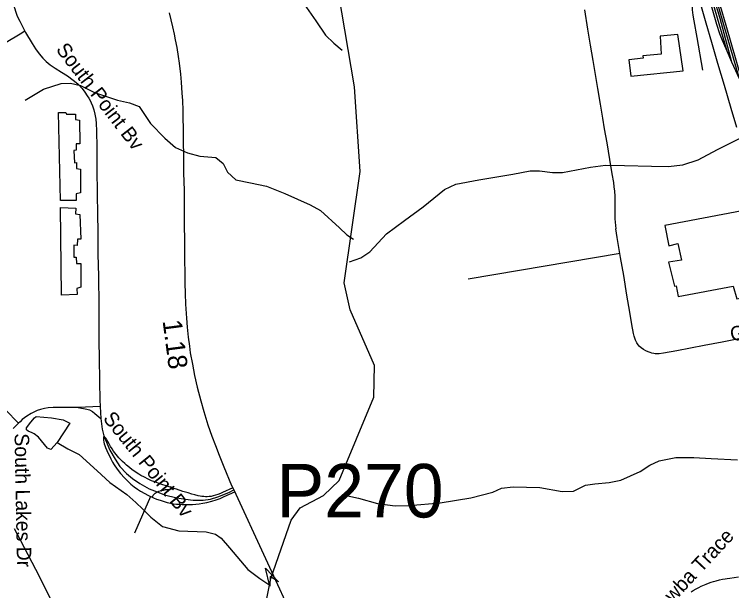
# Model space of a CAD drawing. Extents: x 1383679 to 1536984, y 460658 to 651027.
# Drawn here: x 1414038 to 1418729, y 498699 to 502468 of the extents above; entities that cross this region are included whole.
import ezdxf

# ---------------------------------------------------------------- set-up
doc = ezdxf.new("R2010")
doc.units = 0
for name, color, linetype in [('Exist Cultural Warehouse Building Footprint', 7, 'Continuous'), ('Exist Hydrographic Creek Single Shore', 7, 'Continuous'), ('Exist Hydrographic Misc Water Feature', 7, 'Continuous'), ('Exist Railroad Mainline', 7, 'Continuous'), ('Exist Railroad Spur', 7, 'Continuous'), ('Exist Road Non-System Structure Non-Sys Other Number Label', 7, 'Continuous'), ('Exist Road Non-System Type 51', 7, 'Continuous'), ('Exist Road Non-System Type 51 Label', 7, 'Continuous'), ('Exist Road Secondary Mileage Hundredths English Label', 7, 'Continuous'), ('Exist Road Secondary Structure Pipe Attributed CELL', 7, 'Continuous'), ('Exist Road Secondary Type 51 Attributed', 7, 'Continuous')]:
    doc.layers.add(name, color=color, linetype=linetype)

msp = doc.modelspace()

# ---------------------------------------------------------------- linework, layer by layer
at = {"layer": 'Exist Cultural Warehouse Building Footprint'}
for points in [[(1418377.3, 502337.1), (1418262.3, 502324.2), (1418267.6, 502207.4), (1418147.2, 502197), (1418149.9, 502181.5), (1418056.3, 502171.1), (1418069.7, 502064.7), (1418412.1, 502098.4), (1418377.3, 502337.1)], [(1414327.5, 501826.9), (1414373.7, 501826.9), (1414377.9, 501814.7), (1414436.6, 501814.7), (1414436.6, 501780.1), (1414463.9, 501776), (1414466, 501621.3), (1414442.9, 501621.3), (1414442.9, 501580.6), (1414426.1, 501578.6), (1414430.3, 501497.2), (1414445, 501499.2), (1414445, 501460.6), (1414470.2, 501456.5), (1414470.2, 501299.8), (1414442.9, 501293.7), (1414442.9, 501251), (1414340.1, 501251), (1414327.5, 501826.9)], [(1419872.6, 501346), (1419233.3, 501229.3), (1419222.6, 501263), (1418291.7, 501086.6), (1418318.4, 500954.2), (1418377.3, 500969.8), (1418401.4, 500860.8), (1418315.8, 500847.9), (1418355.9, 500689.6), (1418366.6, 500692.2), (1418380, 500622.1), (1418738.4, 500689.6), (1418762.5, 500606.6), (1419746.9, 500793.4), (1419717.5, 500866), (1419690.7, 500860.8), (1419653.3, 501019.1), (1419931.5, 501071), (1419872.6, 501346)], [(1414339, 501204.2), (1414439.8, 501200.1), (1414437.7, 501163.4), (1414467, 501159.4), (1414473.3, 500998.6), (1414450.3, 500996.6), (1414448.2, 500955.9), (1414427.2, 500957.9), (1414427.2, 500880.6), (1414441.9, 500880.6), (1414444, 500837.8), (1414473.3, 500837.8), (1414473.3, 500683.2), (1414446.1, 500675), (1414448.2, 500636.4), (1414345.3, 500632.3), (1414339, 501204.2)]]:
    msp.add_lwpolyline(points, dxfattribs=at)
at = {"layer": 'Exist Hydrographic Creek Single Shore'}
msp.add_lwpolyline([(1414534.2, 495066), (1414601.2, 495123.7), (1414877.2, 496001.2), (1415125, 496504.2), (1415424.2, 497549.3), (1415595.2, 498179.3), (1415715.3, 498777.6), (1415847.2, 499159), (1415907.2, 499239.9), (1416059.3, 499322.2), (1416161.3, 499418.5), (1416388.3, 499965.4), (1416392.3, 500172.1), (1416233.3, 500536.4), (1416195.2, 500711.2), (1416300.3, 501441), (1416261.3, 501993.2), (1416157.3, 502612.4)], dxfattribs=at)
at = {"layer": 'Exist Hydrographic Misc Water Feature'}
for points in [[(1414146.1, 503252.2), (1414232.5, 503172.5), (1414374.1, 503044.1), (1414522.4, 502949.2), (1414607.5, 502901.5), (1414659, 502880), (1414778.8, 502863.6), (1414976.4, 502839.9), (1415088.9, 502865.6), (1415252.4, 502934.5), (1415304.7, 502951.5), (1415344.7, 502950.7), (1415394.8, 502952.2), (1415559.5, 502886.4), (1415670.9, 502844), (1415781.3, 502762.2), (1415859.3, 502660.5), (1415901.8, 502580), (1416008.8, 502425.3), (1416073, 502332.1), (1416128, 502279.3), (1416181.1, 502233.9)], [(1414107.8, 501906.3), (1414229.2, 501977.8), (1414344.1, 502015.7), (1414404.1, 502018.6), (1414469.8, 502001.6), (1414563, 501957.9), (1414712, 501906.5), (1414789.8, 501889.3), (1414853.2, 501865.9), (1414929.2, 501754.4), (1415021.3, 501658.2), (1415092.2, 501596.9), (1415169.6, 501563.3), (1415251.1, 501540.3), (1415355, 501531.7), (1415404.3, 501492.9), (1415431.3, 501436.6), (1415486.2, 501385.4), (1415582, 501367.1), (1415687.6, 501345.3), (1415806.6, 501295.3), (1415971.3, 501221.4), (1416040.6, 501184.7), (1416164.4, 501072.2), (1416211.6, 501025.3), (1416255.1, 500998.2)], [(1416230.1, 500848.5), (1416302.7, 500875), (1416363.5, 500915.6), (1416471.8, 501031.6), (1416589.6, 501119.5), (1416711.4, 501209), (1416851.7, 501322.7), (1416924.4, 501357.3), (1417075.1, 501386.3), (1417297.9, 501422), (1417410.2, 501443.5), (1417472.4, 501444.7), (1417558.2, 501433.1), (1417622.1, 501433.5), (1417804.9, 501468.4), (1417903.2, 501482), (1418027.2, 501479.5), (1418205.2, 501474.3), (1418313.2, 501472.1), (1418409.5, 501484.1), (1418510.2, 501516.5), (1418635.6, 501583.8), (1418849.8, 501690.3)], [(1414318.1, 499667.6), (1414277.2, 499621.7), (1414255.4, 499630.3), (1414196.7, 499702.1), (1414167.1, 499724), (1414155.3, 499730.8), (1414127.5, 499741.2), (1414117.7, 499751.2), (1414117.9, 499763.5), (1414146.6, 499800.7), (1414169.3, 499828.2), (1414181.5, 499837.8), (1414281.3, 499830), (1414357.1, 499817), (1414400.7, 499794), (1414318.1, 499667.6)], [(1414318.1, 499667.6), (1414387.3, 499626), (1414462.6, 499590), (1414578.7, 499481.9), (1414661.2, 499406.3), (1414773.8, 499328.6), (1414832.7, 499274.9), (1414877.9, 499232.1), (1414930.9, 499179.4), (1415005.8, 499119.6), (1415113.2, 499089.5), (1415291.2, 499084.3), (1415352.9, 499069.1), (1415390.5, 499042.1), (1415445.2, 498978.6), (1415564.5, 498836.7), (1415643.5, 498779.3), (1415702.7, 498739.6)], [(1416188.3, 499324.7), (1416288, 499303), (1416413.4, 499270.1), (1416529.1, 499253.8), (1416619.2, 499256.1), (1416823.6, 499274.2), (1417022.4, 499306.3), (1417167.2, 499343.6), (1417223.7, 499368.7), (1417299.9, 499378.7), (1417473.9, 499373.5), (1417619.5, 499348.4), (1417693.5, 499349.4), (1417772.2, 499388), (1417834.6, 499398.2), (1417928.8, 499407), (1418003.1, 499421.1), (1418130.3, 499479.3), (1418193.1, 499519.8), (1418255.7, 499548.1), (1418364.2, 499570.6), (1418482.1, 499569.8), (1418594.2, 499563.5), (1418768.1, 499554.2)]]:
    msp.add_lwpolyline(points, dxfattribs=at)
at = {"layer": 'Exist Railroad Mainline'}
msp.add_lwpolyline([(1418456.6, 502771.5), (1418480.3, 502692.8), (1418500.3, 502623.9), (1418521.3, 502549.6), (1418560.8, 502412.5), (1418597.2, 502286.9), (1418637, 502149.7), (1418678.9, 502005.5), (1418723.8, 501853.9), (1418761, 501730.4)], dxfattribs=at)
at = {"layer": 'Exist Railroad Spur'}
for points in [[(1418823, 501940.7), (1418693.8, 502394.9), (1418656, 502520.8), (1418607.4, 502692.1), (1418573.1, 502805.8), (1418542.3, 502913.3), (1418422.4, 503324.3), (1418353.5, 503562.8), (1418295.1, 503764.5), (1418230.4, 503985.6), (1418180.7, 504162.3), (1418095.6, 504450)], [(1418115.7, 504321.7), (1418174.2, 504136.3), (1418268.9, 503804.8), (1418351.1, 503521.2), (1418429.1, 503252.4), (1418531.2, 502907.6), (1418599.1, 502668.2), (1418699.7, 502318.6), (1418776.9, 502048.8)], [(1418130.3, 504231.7), (1418218.2, 503926.3), (1418271.1, 503745), (1418342.1, 503504.3), (1418419.6, 503229.8), (1418520.1, 502891.5), (1418576.1, 502695), (1418650.5, 502443.3), (1418728.5, 502157)], [(1418145.8, 504121.4), (1418204.5, 503925), (1418310.7, 503559.4), (1418391.9, 503277), (1418506.1, 502886.7), (1418541.7, 502765.3), (1418592.4, 502588.3), (1418696.2, 502228.5)], [(1418145.8, 504121.4), (1418149.8, 504091), (1418158.8, 504049), (1418169.7, 503996.2), (1418182.9, 503944.2), (1418241.4, 503746.5), (1418314, 503493.5), (1418388.1, 503243.3), (1418490.1, 502892.6), (1418565, 502635.5), (1418629.5, 502404.5), (1418649.8, 502343.1), (1418666.1, 502299.2), (1418696.2, 502228.5)], [(1418456.6, 502771.5), (1418463.9, 502707.1), (1418466.9, 502671.5), (1418468.3, 502631.1), (1418468.6, 502581.1), (1418469.3, 502536.6), (1418471.6, 502498.2), (1418475.5, 502462.3), (1418481.3, 502426.5), (1418500.5, 502317), (1418537.3, 502103.7)], [(1418696.2, 502228.5), (1418728.5, 502157)], [(1418728.5, 502157), (1418776.9, 502048.8)]]:
    msp.add_lwpolyline(points, dxfattribs=at)
at = {"layer": 'Exist Road Non-System Type 51'}
for p, q in [((1417999.1, 500903), (1417006.6, 500735.9)), ((1414927.5, 499315.7), (1414824.2, 499074)), ((1414927.5, 499315.7), (1414939.1, 499310.5))]:
    msp.add_line(p, q, dxfattribs=at)
for points in [[(1413937.6, 502978.8), (1413952.5, 502951), (1413983.3, 502896.2), (1413997, 502861.3), (1414003.8, 502829.8), (1414010.2, 502742.3), (1414014.8, 502673.5), (1414016.3, 502644.7), (1414018.6, 502618.1), (1414019.5, 502603.3), (1414021.5, 502589.1), (1414026, 502561.6), (1414030.1, 502542), (1414035, 502522.1), (1414040.4, 502503.6), (1414045.5, 502488.4), (1414054.7, 502463.4), (1414063.3, 502443.4), (1414073.4, 502422.4), (1414075, 502419.6), (1414106.9, 502357.1)], [(1417765.9, 502497.2), (1417787, 502371.3), (1417803.3, 502266.7), (1417820.2, 502166.4), (1417851.5, 501983.6), (1417868.6, 501879.6), (1417883.7, 501788.8), (1417895.3, 501718.4), (1417911.5, 501627.6), (1417929.8, 501519.3), (1417945.8, 501424.3), (1417955.3, 501367.6), (1417958.7, 501340.3), (1417961.9, 501311.3), (1417963.8, 501278.9), (1417964.3, 501237.2), (1417963.8, 501205.5), (1417964, 501174.6), (1417963.8, 501152.6), (1417964.7, 501130.9), (1417966.4, 501109.4), (1417968.7, 501087.7), (1417971.5, 501066)], [(1414106.9, 502357.1), (1414075, 502337.8), (1413983.3, 502282.8)], [(1414106.9, 502357.1), (1414110.6, 502349.8), (1414153.3, 502277.2), (1414176.2, 502242.6), (1414200.2, 502210.3), (1414224.3, 502181.6), (1414245.5, 502160.5), (1414271.1, 502138.8), (1414305.4, 502114.9), (1414345.5, 502089.1), (1414385.2, 502064.9), (1414422.8, 502038.4), (1414452.7, 502012.6), (1414481.2, 501982.2), (1414499.3, 501958.4), (1414514.5, 501936.1), (1414524.7, 501919.3), (1414533.1, 501904.6), (1414540.2, 501889.3), (1414547.8, 501870), (1414556.6, 501844), (1414564.7, 501815.5), (1414570.5, 501783.3), (1414573.2, 501754.4), (1414575.8, 501707), (1414576.4, 501596.2), (1414578, 501438.8), (1414579.8, 501311.3), (1414582.4, 501140.7), (1414582.9, 501066), (1414583.1, 501032), (1414584.3, 500899), (1414587.6, 500755.9), (1414589.2, 500564.2), (1414590.8, 500421.9), (1414590.8, 500324.3), (1414593.1, 500226.4), (1414595.3, 500064.7), (1414596.7, 499947.3), (1414598.6, 499903.9)], [(1418841.5, 500358.7), (1418667, 500324.6), (1418550, 500302.5), (1418370.2, 500267.4), (1418282.2, 500251.9), (1418254.6, 500248.1), (1418241.7, 500247.5), (1418229.3, 500248.1), (1418219, 500250.1), (1418207.8, 500252.5), (1418196.8, 500255.6), (1418183.6, 500260.3), (1418168.6, 500267.3), (1418152.7, 500276.5), (1418138, 500286.9), (1418124.4, 500299), (1418117, 500307.4), (1418108.6, 500320.1), (1418100.7, 500336.6), (1418095.2, 500350.2), (1418091, 500362.6), (1418087.1, 500380.2), (1418076.3, 500438.8), (1418062.1, 500519.8), (1418044.1, 500632.2), (1418023.2, 500759.7), (1418002.4, 500877.1), (1417980.9, 501008.2), (1417971.5, 501065.5), (1417971.5, 501066)], [(1413980.3, 499882.2), (1414065.6, 499794)], [(1414598.6, 499903.9), (1414454.5, 499897.2), (1414346.7, 499896.8), (1414291.7, 499897), (1414259.3, 499895.3), (1414234.2, 499891.1), (1414209, 499884.7), (1414186.8, 499876.6), (1414165, 499866), (1414148.6, 499857.9), (1414120.3, 499840.2), (1414089.8, 499818.2), (1414075, 499803.4), (1414065.6, 499794)], [(1414454.5, 499897.2), (1414512.8, 499887), (1414529.5, 499880.9), (1414548.6, 499869.9), (1414563.9, 499858.5), (1414602.3, 499825.9)], [(1414598.6, 499903.9), (1414602.3, 499825.9), (1414612.7, 499754.5), (1414622.5, 499711.5), (1414662.6, 499617.1), (1414696.8, 499559), (1414727.6, 499510.8), (1414772.1, 499464.4), (1414811.5, 499432.8), (1414859.4, 499399.6), (1414919.3, 499364.7), (1414971.9, 499344.8), (1415020.2, 499326.6), (1415100.7, 499306.6), (1415157.1, 499296.7), (1415206.8, 499290), (1415271.8, 499290), (1415321.4, 499296.7), (1415367.6, 499313.3), (1415441.2, 499341.5), (1415472.6, 499359.1)], [(1414065.6, 499794), (1414061.5, 499790), (1414031, 499758.9)], [(1414622.5, 499711.5), (1414620.7, 499696.2), (1414621.2, 499683.7), (1414623.4, 499670.7), (1414626.2, 499659.7), (1414629.7, 499648.2), (1414634.4, 499636.3), (1414642.5, 499616.5), (1414651.5, 499596.2), (1414661.2, 499576.6), (1414668.7, 499560.5), (1414680.4, 499539.3), (1414691.4, 499521.1), (1414709.5, 499494.4), (1414732.2, 499465.1), (1414757.7, 499436.7), (1414779.5, 499414.2), (1414800.3, 499395.2), (1414820.5, 499378.9), (1414842.6, 499363.3), (1414863.5, 499349.9), (1414891.5, 499334), (1414911, 499323.4), (1414927.4, 499315.7), (1414927.5, 499315.7)], [(1415083.5, 499366.9), (1415030.4, 499384.4), (1415002, 499393.9), (1414978.7, 499401.6), (1414956.7, 499409.8), (1414935.7, 499418.2), (1414911.9, 499428.7), (1414888.1, 499440.4), (1414865.5, 499452.7), (1414851.6, 499461.3), (1414834.6, 499472.3), (1414826.2, 499477.6), (1414808.6, 499489.8), (1414789.9, 499504.5), (1414770.9, 499520.2), (1414759.7, 499530.5), (1414744.9, 499544), (1414731.7, 499557.2), (1414721.6, 499567.1), (1414712.1, 499577.5), (1414702.7, 499589.2), (1414695.2, 499599.3), (1414686.4, 499611.8), (1414676.4, 499626.4), (1414666.1, 499642.7), (1414657.3, 499658.8), (1414648.9, 499675.1), (1414643.2, 499685.7), (1414638.1, 499693.6), (1414632.4, 499700.9), (1414622.5, 499711.5)], [(1414939.1, 499310.5), (1414942.8, 499317.5), (1414946.5, 499324.1), (1414951.6, 499330.9), (1414958.4, 499336.9), (1414964.2, 499340.6), (1414971.9, 499344.8), (1414982.4, 499348.7), (1414990.6, 499351.8), (1414999.8, 499354.3), (1415012.8, 499357.3), (1415026.5, 499359.5), (1415040.4, 499360.6), (1415051.6, 499361.8), (1415065.5, 499364), (1415083.5, 499366.9)], [(1415466.1, 499372.3), (1415399.6, 499340.4), (1415386.4, 499334.9), (1415369.2, 499328.5), (1415352.5, 499322.7), (1415337.3, 499318.5), (1415324.5, 499315.7), (1415311.3, 499314.1), (1415299.8, 499313.5), (1415288, 499313.3), (1415277.8, 499314.1), (1415264.8, 499315.3), (1415253, 499317.4), (1415238.8, 499320.1), (1415218.2, 499324.9), (1415198.8, 499330.2), (1415174.3, 499337.7), (1415139.1, 499348.5), (1415099, 499361.9), (1415083.5, 499366.9)], [(1414939.1, 499310.5), (1414946.7, 499307.1), (1414967.9, 499298.3), (1414992.1, 499289.9), (1415016.6, 499281.7), (1415036.4, 499276.2), (1415060, 499270.7), (1415079.3, 499267.4), (1415097.6, 499265.2), (1415115, 499263.9), (1415135.7, 499262.6), (1415155.6, 499262.1), (1415170.3, 499261.8), (1415203.5, 499263.1), (1415245.9, 499267.3), (1415270.6, 499270.9), (1415297.2, 499275.6), (1415328.7, 499283.7), (1415357.1, 499292.5), (1415383.3, 499302.7), (1415410.7, 499314.6), (1415479.8, 499344.6)], [(1414036.4, 499106.4), (1414075.6, 499031.5), (1414201.2, 498790), (1414268.3, 498656.4), (1414311.7, 498577), (1414332.2, 498535.1), (1414352.1, 498492.3), (1414366.5, 498457.2), (1414386.1, 498408.3), (1414400.1, 498364.7), (1414409.1, 498330.9), (1414422.5, 498281.2), (1414432.9, 498230.7), (1414439.4, 498186.3), (1414445.3, 498141.4), (1414451.1, 498095.4), (1414453.7, 498031.4), (1414453.9, 497988.3), (1414452.9, 497924.9), (1414451.6, 497790.2), (1414448.9, 497595), (1414448.3, 497407), (1414446.7, 497283.5)], [(1418464.6, 498692.1), (1418478, 498700.5), (1418496.1, 498710.8), (1418514.4, 498720.5), (1418530.4, 498728.5), (1418550.2, 498737.7), (1418562.2, 498742.3), (1418576.5, 498747.6), (1418594.1, 498753.8), (1418610.4, 498758.9), (1418627.6, 498763.5), (1418648.9, 498768.8), (1418669.4, 498773.4), (1418686.4, 498776.7), (1418698.7, 498778.7), (1418715.9, 498781.1), (1418772.7, 498789)]]:
    msp.add_lwpolyline(points, dxfattribs=at)
at = {"layer": 'Exist Road Secondary Structure Pipe Attributed CELL'}
msp.add_lwpolyline([(1415708.5, 498727.7), (1415681.1, 498846.5), (1415764.2, 498757.2), (1415709.7, 498792.6)], close=True, dxfattribs=at)
at = {"layer": 'Exist Road Secondary Type 51 Attributed'}
msp.add_lwpolyline([(1415050.6, 502478.4), (1415072.3, 502385.9), (1415082.5, 502338.7), (1415090.3, 502300.4), (1415099.3, 502251.6), (1415108.8, 502191.6), (1415114.7, 502148.8), (1415123.3, 502075.8), (1415128, 502023.5), (1415133.9, 501952.8), (1415136.7, 501905.3), (1415138.8, 501838.9), (1415140.5, 501788.7), (1415141.4, 501720.7), (1415142.5, 501635.5), (1415143.7, 501541.7), (1415144.8, 501430.2), (1415147.3, 501318.5), (1415147.6, 501168.5), (1415149.2, 501066), (1415150, 501015.9), (1415151.2, 500856.5), (1415151.7, 500780.9), (1415152.7, 500709.1), (1415154, 500641.4), (1415156.6, 500571.9), (1415163.2, 500481.4), (1415168.1, 500421.5), (1415175.2, 500357.3), (1415182.6, 500298.7), (1415188.4, 500254.6), (1415202.4, 500179.7), (1415216.9, 500105.3), (1415234.2, 500030), (1415256.7, 499940.2), (1415277.5, 499869.6), (1415303.4, 499784.3), (1415329.8, 499710.4), (1415352.2, 499648.1), (1415376.6, 499584.4), (1415408.4, 499507.8), (1415458.5, 499387.7), (1415466.1, 499372.3), (1415472.6, 499359.1), (1415887.8, 498459.4)], dxfattribs=at)

# ---------------------------------------------------------------- texts
at = {"layer": 'Exist Road Non-System Structure Non-Sys Other Number Label'}
msp.add_text('P270', height=349.96, dxfattribs=at).set_placement((1415752.2, 499177.7))
at = {"layer": 'Exist Road Non-System Type 51 Label'}
for s, rotation, p in [('South Point Bv', 307.5318, (1414305.8, 502236.5)), ('General Dr', 10.4922, (1418728, 500327.9)), ('South Point Bv', 308.9621, (1414612.9, 499823)), ('South Lakes Dr', 271.0611, (1414039, 499727.2)), ('Catawba Trace', 47.0286, (1418163.3, 498419.5))]:
    msp.add_text(s, height=95, rotation=rotation, dxfattribs=at).set_placement(p)
at = {"layer": 'Exist Road Secondary Mileage Hundredths English Label'}
msp.add_text('1.18', height=125, rotation=277.4724, dxfattribs=at).set_placement((1415007, 500463.4))

doc.saveas('drawing.dxf')
